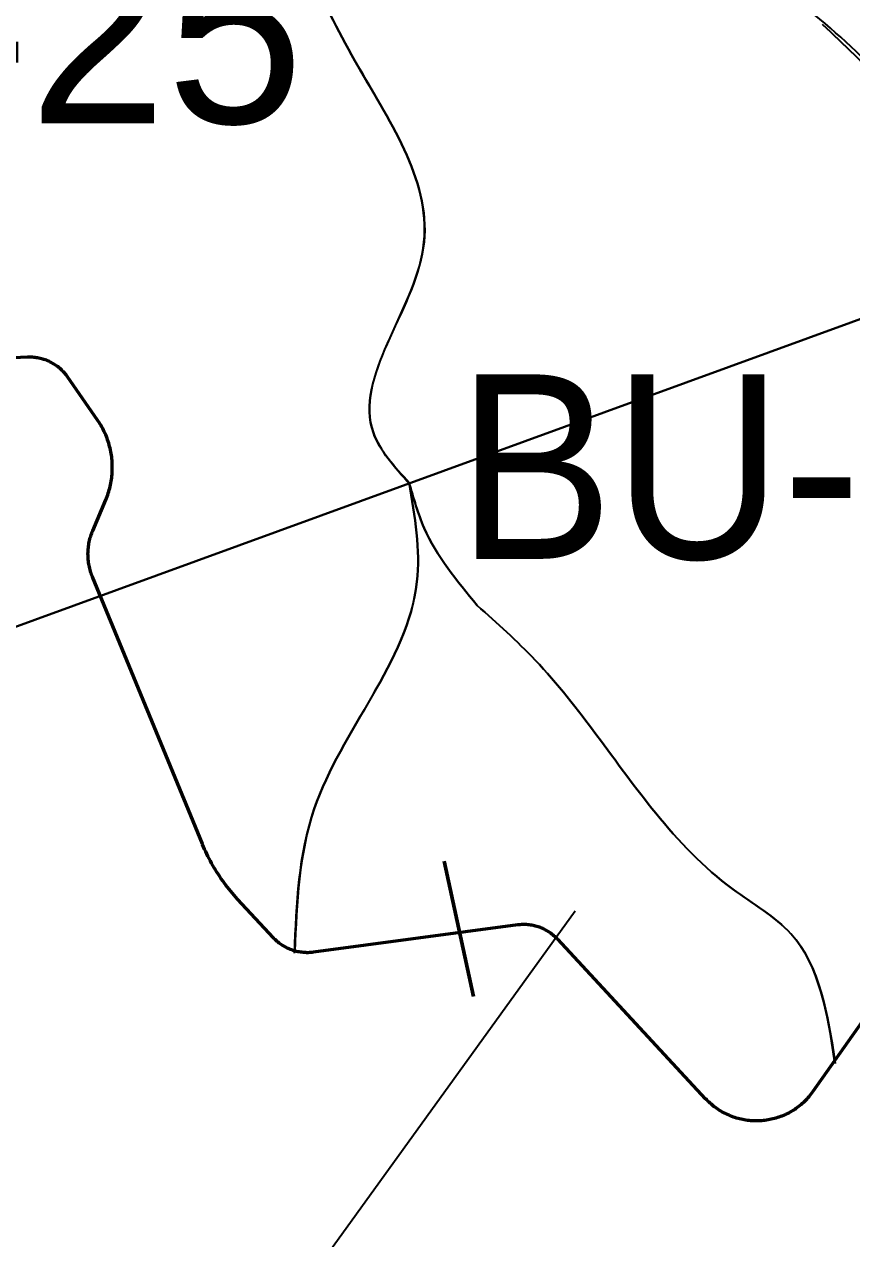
# Model space of a CAD drawing. Extents: x 553962 to 842807, y 8883888 to 9032388.
# Drawn here: x 604445 to 606239, y 8964622 to 8967254 of the extents above; entities that cross this region are included whole.
import ezdxf

# ---------------------------------------------------------------- set-up
doc = ezdxf.new("R2010")
doc.units = 0
doc.header["$LTSCALE"] = 150
for name, color, linetype, lineweight in [('12', 7, 'Continuous', 25), ('20', 7, 'Continuous', 35), ('40', 7, 'Continuous', 60), ('60', 7, 'Continuous', 53), ('9', 7, 'Continuous', 90)]:
    doc.layers.add(name, color=color, linetype=linetype, lineweight=lineweight)

msp = doc.modelspace()

# ---------------------------------------------------------------- linework, layer by layer
at = {"layer": '12', "lineweight": 40}
msp.add_lwpolyline([(593118.3, 8961975.5), (594700.8, 8962547.5), (600985.5, 8964722.4), (602091.6, 8965119.9), (602697.1, 8965318.9), (609861, 8967928.7)], dxfattribs=at)
at = {"layer": '20'}
msp.add_line((606201.9, 8965007.2), (606201.6, 8965007), dxfattribs=at)
for points in [[(604629, 8966245.2), (604630, 8966248.8), (604630.8, 8966252.5), (604631.7, 8966256.2), (604632.4, 8966259.9), (604633.1, 8966263.7), (604633.7, 8966267.4), (604634.2, 8966271.2), (604634.7, 8966275), (604635, 8966278.7), (604635.3, 8966282.5), (604635.5, 8966286.3), (604635.6, 8966290.1), (604635.6, 8966293.9), (604635.6, 8966297.7), (604635.5, 8966301.5), (604635.3, 8966305.3), (604635, 8966309.1), (604634.6, 8966312.8), (604634.2, 8966316.6), (604633.6, 8966320.4), (604633, 8966324.1), (604632.4, 8966327.8), (604631.6, 8966331.6), (604630.8, 8966335.3), (604629.8, 8966338.9), (604628.9, 8966342.6), (604627.8, 8966346.2), (604626.6, 8966349.9), (604625.4, 8966353.5), (604624.1, 8966357), (604622.8, 8966360.6), (604621.3, 8966364.1), (604619.8, 8966367.5), (604618.2, 8966371), (604616.5, 8966374.4), (604614.8, 8966377.8), (604613, 8966381.1), (604611.1, 8966384.4), (604609.2, 8966387.7), (604607.1, 8966390.9), (604605.1, 8966394.1), (604603.5, 8966396.4), (604603.5, 8966396.4), (604538.6, 8966489.8), (604536.9, 8966492.1), (604535.2, 8966494.3), (604533.5, 8966496.6), (604531.6, 8966498.7), (604529.7, 8966500.8), (604527.8, 8966502.8), (604525.8, 8966504.8), (604523.7, 8966506.8), (604521.6, 8966508.6), (604519.4, 8966510.5), (604517.2, 8966512.2), (604514.9, 8966513.9), (604512.6, 8966515.5), (604510.2, 8966517.1), (604507.8, 8966518.5), (604505.4, 8966520), (604502.9, 8966521.3), (604500.4, 8966522.6), (604497.8, 8966523.8), (604495.2, 8966524.9), (604492.6, 8966526), (604489.9, 8966527), (604487.3, 8966527.9), (604484.6, 8966528.7), (604481.8, 8966529.5), (604479.1, 8966530.2), (604476.3, 8966530.8), (604473.6, 8966531.3), (604470.8, 8966531.7), (604468, 8966532.1), (604465.1, 8966532.4), (604462.3, 8966532.6), (604459.5, 8966532.7), (604456.7, 8966532.7), (604453.8, 8966532.7), (604451.6, 8966532.6), (604451.6, 8966532.6), (604208.1, 8966520.9)], [(605032.6, 8965245.3), (605032.6, 8965245.3), (605029.8, 8965246.1), (605027.1, 8965246.9), (605024.5, 8965247.8), (605021.8, 8965248.8), (605019.2, 8965249.9), (605016.6, 8965251.1), (605014.1, 8965252.3), (605011.6, 8965253.6), (605009.1, 8965254.9), (605006.6, 8965256.4), (605004.2, 8965257.9), (605001.9, 8965259.4), (604999.6, 8965261.1), (604997.3, 8965262.8), (604995.1, 8965264.5), (604992.9, 8965266.4), (604990.8, 8965268.2), (604988.8, 8965270.2), (604986.8, 8965272.2), (604985.2, 8965273.9), (604907.2, 8965358.2), (604903.3, 8965362.3), (604899.6, 8965366.6), (604895.9, 8965370.8), (604892.3, 8965375.2), (604888.7, 8965379.6), (604885.2, 8965384), (604881.7, 8965388.5), (604878.4, 8965393), (604875, 8965397.6), (604871.8, 8965402.2), (604868.6, 8965406.9), (604865.5, 8965411.6), (604862.4, 8965416.4), (604859.4, 8965421.2), (604856.5, 8965426), (604853.7, 8965430.9), (604850.9, 8965435.8), (604848.2, 8965440.8), (604845.6, 8965445.8), (604843, 8965450.9), (604840.5, 8965455.9), (604838.1, 8965461.1), (604835.7, 8965466.2), (604833.4, 8965471.4), (604831.2, 8965476.6), (604830.8, 8965477.7), (604592.6, 8966056.5), (604592.6, 8966056.5), (604591.4, 8966059.5), (604590.3, 8966062.5), (604589.3, 8966065.6), (604588.3, 8966068.6), (604587.4, 8966071.7), (604586.6, 8966074.8), (604585.9, 8966078), (604585.2, 8966081.1), (604584.7, 8966084.3), (604584.2, 8966087.5), (604583.7, 8966090.7), (604583.4, 8966093.9), (604583.2, 8966097.1), (604583, 8966100.3), (604582.9, 8966103.6), (604582.8, 8966106.8), (604582.9, 8966110), (604583.1, 8966113.2), (604583.3, 8966116.5), (604583.6, 8966119.7), (604584, 8966122.9), (604584.4, 8966126.1), (604585, 8966129.2), (604585.6, 8966132.4), (604586.3, 8966135.6), (604587, 8966138.7), (604587.9, 8966141.8), (604588.8, 8966144.9), (604589.8, 8966148), (604590.9, 8966151), (604592.1, 8966154), (604593.1, 8966156.5), (604593.1, 8966156.5), (604621.5, 8966223.7), (604621.5, 8966223.7), (604622.9, 8966227.2), (604624.3, 8966230.8), (604625.6, 8966234.3), (604626.8, 8966237.9), (604627.9, 8966241.5), (604629, 8966245.2)], [(606201.6, 8965007), (606473.4, 8965391.8)], [(606201.6, 8965007), (606473.4, 8965391.8)], [(605060.5, 8965241.8), (605063.4, 8965241.9), (605066.2, 8965242.1), (605069, 8965242.4), (605071.8, 8965242.7), (605514.8, 8965302), (605517, 8965302.2), (605519.8, 8965302.5), (605522.6, 8965302.7), (605525.5, 8965302.8), (605528.3, 8965302.8), (605531.1, 8965302.8), (605533.9, 8965302.7), (605536.8, 8965302.5), (605539.6, 8965302.2), (605542.4, 8965301.8), (605545.2, 8965301.4), (605548, 8965300.8), (605550.7, 8965300.2), (605553.5, 8965299.6), (605556.2, 8965298.8), (605558.9, 8965298), (605561.6, 8965297.1), (605564.2, 8965296.1), (605566.8, 8965295), (605569.4, 8965293.9), (605572, 8965292.7), (605574.5, 8965291.4), (605577, 8965290), (605579.5, 8965288.6), (605581.8, 8965287.1), (605584.2, 8965285.6), (605586.5, 8965284), (605588.8, 8965282.3), (605591, 8965280.5), (605593.2, 8965278.7), (605595.3, 8965276.8), (605597.4, 8965274.9), (605599.4, 8965272.9), (605601.3, 8965270.9), (605922.2, 8964925.1), (605922.3, 8964925), (605924.7, 8964922.5), (605927.1, 8964920.1), (605929.6, 8964917.7), (605932.1, 8964915.3), (605934.8, 8964913.1), (605937.4, 8964910.8), (605940.1, 8964908.7), (605942.9, 8964906.6), (605945.7, 8964904.6), (605948.5, 8964902.6), (605951.4, 8964900.7), (605954.4, 8964898.8), (605957.4, 8964897.1), (605960.4, 8964895.4), (605963.4, 8964893.8), (605966.5, 8964892.2), (605969.7, 8964890.7), (605972.8, 8964889.3), (605976, 8964888), (605979.3, 8964886.7), (605982.5, 8964885.6), (605985.8, 8964884.5), (605989.1, 8964883.4), (605992.4, 8964882.5), (605995.8, 8964881.6), (605999.2, 8964880.8), (606002.5, 8964880.1), (606006, 8964879.4), (606009.4, 8964878.8), (606012.8, 8964878.4), (606016.2, 8964878), (606019.7, 8964877.6), (606023.1, 8964877.4), (606026.6, 8964877.2), (606030.1, 8964877.1), (606033.5, 8964877.1), (606037, 8964877.2), (606040.5, 8964877.3), (606043.9, 8964877.6), (606047.4, 8964877.9), (606050.8, 8964878.3), (606054.2, 8964878.7), (606057.7, 8964879.3), (606061.1, 8964879.9), (606064.5, 8964880.6), (606067.8, 8964881.4), (606071.2, 8964882.3), (606074.5, 8964883.2), (606077.8, 8964884.2), (606081.1, 8964885.3), (606084.4, 8964886.5), (606087.6, 8964887.7), (606090.8, 8964889), (606094, 8964890.4), (606097.1, 8964891.9), (606100.2, 8964893.4), (606103.3, 8964895), (606106.3, 8964896.7), (606109.3, 8964898.5)], [(605060.5, 8965241.8), (605057.7, 8965241.8), (605054.9, 8965241.9), (605052.1, 8965242), (605049.2, 8965242.3), (605046.4, 8965242.6), (605043.6, 8965243), (605040.8, 8965243.4), (605038.1, 8965244), (605035.8, 8965244.5)], [(606109.3, 8964898.5), (606112.3, 8964900.3), (606115.2, 8964902.2), (606118, 8964904.1), (606120.9, 8964906.1), (606123.6, 8964908.2), (606126.3, 8964910.3), (606129, 8964912.6), (606131.6, 8964914.8), (606134.2, 8964917.2), (606136.7, 8964919.5), (606139.2, 8964922), (606141.6, 8964924.5), (606143.9, 8964927), (606146.2, 8964929.6), (606148.4, 8964932.3), (606150.6, 8964935), (606152.7, 8964937.8), (606154.7, 8964940.6), (606201.4, 8965006.7), (606201.9, 8965007.2)]]:
    msp.add_lwpolyline(points, dxfattribs=at)
for points in [[(605280.4, 8966257.5), (605201.6, 8966369), (605309.8, 8966769), (605168.8, 8967162.8), (605064, 8967362.8), (604978.8, 8967611.9), (604952.6, 8967789), (604808.4, 8967877.5), (604588.9, 8968041.5), (604520.1, 8968100.5), (604474.2, 8968225.1), (604480.7, 8968382.4), (604569.2, 8968601.5), (604615.1, 8968768.7), (604533.2, 8968850.6), (604444.7, 8969037.5)], [(604614.8, 8968757), (604569.2, 8968601.5), (604480.7, 8968382.4), (604474.2, 8968225.1), (604520.1, 8968100.5), (604588.9, 8968041.5), (604808.4, 8967877.5), (604952.6, 8967789), (604978.8, 8967611.9), (605064, 8967362.8), (605168.8, 8967162.8), (605309.8, 8966769), (605201.6, 8966369), (605279.3, 8966260.9)], [(604614.8, 8968757), (604569.2, 8968601.5), (604480.7, 8968382.4), (604474.2, 8968225.1), (604520.1, 8968100.5), (604588.9, 8968041.5), (604808.4, 8967877.5), (604952.6, 8967789), (604978.8, 8967611.9), (605064, 8967362.8), (605168.8, 8967162.8), (605309.8, 8966769), (605201.6, 8966369), (605279.3, 8966260.9)], [(604614.8, 8968757), (604569.2, 8968601.5), (604480.7, 8968382.4), (604474.2, 8968225.1), (604520.1, 8968100.5), (604588.9, 8968041.5), (604808.4, 8967877.5), (604952.6, 8967789), (604978.8, 8967611.9), (605064, 8967362.8), (605168.8, 8967162.8), (605309.8, 8966769), (605201.6, 8966369), (605279.3, 8966260.9)], [(607577.4, 8965994.3), (607364.8, 8966136.7), (607106.1, 8966443.7), (606961.9, 8966499.2), (606580.2, 8966645.2), (606421.3, 8966963.4), (606099.6, 8967319.9), (605728.1, 8967545.6), (605432.4, 8967797.1), (605617.2, 8968388.9), (605136.7, 8968581.2), (604744.8, 8968647.8), (604614.8, 8968757.8)], [(607577.4, 8965994.3), (607364.8, 8966136.7), (607106.1, 8966443.7), (606961.9, 8966499.2), (606580.2, 8966645.2), (606421.3, 8966963.4), (606175.5, 8967254.3)], [(606175.5, 8967254.3), (606421.3, 8966963.4), (606580.2, 8966645.2), (606961.9, 8966499.2), (607106.1, 8966443.7), (607364.8, 8966136.7), (607577.4, 8965994.3)], [(607577.4, 8965994.3), (607364.8, 8966136.7), (607106.1, 8966443.7), (606961.9, 8966499.2), (606580.2, 8966645.2), (606421.3, 8966963.4), (606175.5, 8967254.3)], [(605030.6, 8965241), (605073.6, 8965553.9), (605296.2, 8966045.4), (605279.3, 8966260.9)], [(605279.3, 8966260.9), (605296.2, 8966045.4), (605073.6, 8965553.9), (605031.2, 8965245.1)], [(605279.3, 8966260.9), (605296.2, 8966045.4), (605073.6, 8965553.9), (605031.2, 8965245.1)], [(605426.9, 8965994.6), (605311.8, 8966162.4), (605279.3, 8966260.9)], [(605279.3, 8966260.9), (605311.8, 8966162.4), (605426.9, 8965994.6)], [(605426.9, 8965994.6), (605311.8, 8966162.4), (605279.3, 8966260.9)], [(605279.3, 8966260.9), (605311.8, 8966162.4), (605426.9, 8965994.6)], [(606201.9, 8965007.2), (606106.9, 8965282.7), (605981.1, 8965379.5), (605814.1, 8965544.2), (605552.8, 8965875.9), (605426.9, 8965994.6)], [(605426.9, 8965994.6), (605552.8, 8965875.9), (605814.1, 8965544.2), (605981.1, 8965379.5), (606106.9, 8965282.7), (606201.9, 8965007.2)], [(606203.8, 8965001.9), (606106.9, 8965282.7), (605981.1, 8965379.5), (605814.1, 8965544.2), (605552.8, 8965875.9), (605426.9, 8965994.6)], [(605426.9, 8965994.6), (605552.8, 8965875.9), (605814.1, 8965544.2), (605981.1, 8965379.5), (606106.9, 8965282.7), (606201.9, 8965007.2)]]:
    msp.add_spline(points, degree=3, dxfattribs=at)
at = {"layer": '40'}
msp.add_line((605355.5, 8965440), (605418.7, 8965146.7), dxfattribs=at)
at = {"layer": '40', "lineweight": 35}
msp.add_lwpolyline([(605639.1, 8965331.9), (604630.7, 8963934.9), (607565.3, 8963934.9)], dxfattribs=at)
at = {"layer": '60'}
for points in [[(604629, 8966245.2), (604630, 8966248.8), (604630.8, 8966252.5), (604631.7, 8966256.2), (604632.4, 8966260), (604633.1, 8966263.7), (604633.7, 8966267.4), (604634.2, 8966271.2), (604634.7, 8966275), (604635, 8966278.7), (604635.3, 8966282.5), (604635.5, 8966286.3), (604635.6, 8966290.1), (604635.6, 8966293.9), (604635.6, 8966297.7), (604635.5, 8966301.5), (604635.3, 8966305.3), (604635, 8966309.1), (604634.6, 8966312.8), (604634.2, 8966316.6), (604633.6, 8966320.4), (604633, 8966324.1), (604632.4, 8966327.8), (604631.6, 8966331.6), (604630.8, 8966335.3), (604629.8, 8966339), (604628.9, 8966342.6), (604627.8, 8966346.2), (604626.6, 8966349.9), (604625.4, 8966353.5), (604624.1, 8966357), (604622.8, 8966360.6), (604621.3, 8966364.1), (604619.8, 8966367.6), (604618.2, 8966371), (604616.5, 8966374.4), (604614.8, 8966377.8), (604613, 8966381.1), (604611.1, 8966384.4), (604609.2, 8966387.7), (604607.1, 8966390.9), (604605.1, 8966394.1), (604603.5, 8966396.4), (604603.5, 8966396.4), (604538.6, 8966489.8), (604536.9, 8966492.1), (604535.2, 8966494.3), (604533.5, 8966496.6), (604531.6, 8966498.7), (604529.7, 8966500.8), (604527.8, 8966502.8), (604525.8, 8966504.8), (604523.7, 8966506.8), (604521.6, 8966508.7), (604519.4, 8966510.5), (604517.2, 8966512.2), (604514.9, 8966513.9), (604512.6, 8966515.5), (604510.2, 8966517.1), (604507.8, 8966518.6), (604505.4, 8966520), (604502.9, 8966521.3), (604500.4, 8966522.6), (604497.8, 8966523.8), (604495.2, 8966524.9), (604492.6, 8966526), (604489.9, 8966527), (604487.3, 8966527.9), (604484.6, 8966528.7), (604481.8, 8966529.5), (604479.1, 8966530.2), (604476.3, 8966530.8), (604473.6, 8966531.3), (604470.8, 8966531.7), (604468, 8966532.1), (604465.1, 8966532.4), (604462.3, 8966532.6), (604459.5, 8966532.7), (604456.7, 8966532.8), (604453.8, 8966532.7), (604451.6, 8966532.6), (604451.6, 8966532.6), (604208.1, 8966520.9)], [(605060.5, 8965241.8), (605057.7, 8965241.8), (605054.9, 8965241.9), (605052.1, 8965242), (605049.2, 8965242.3), (605046.4, 8965242.6), (605043.6, 8965243), (605040.8, 8965243.4), (605038.1, 8965244), (605035.3, 8965244.6), (605032.6, 8965245.3), (605029.8, 8965246.1), (605027.1, 8965246.9), (605024.5, 8965247.8), (605021.8, 8965248.8), (605019.2, 8965249.9), (605016.6, 8965251.1), (605014.1, 8965252.3), (605011.6, 8965253.6), (605009.1, 8965254.9), (605006.6, 8965256.4), (605004.2, 8965257.9), (605001.9, 8965259.4), (604999.6, 8965261.1), (604997.3, 8965262.8), (604995.1, 8965264.5), (604992.9, 8965266.4), (604990.8, 8965268.2), (604988.8, 8965270.2), (604986.8, 8965272.2), (604985.2, 8965273.9), (604907.2, 8965358.2), (604903.3, 8965362.3), (604899.6, 8965366.6), (604895.9, 8965370.8), (604892.3, 8965375.2), (604888.7, 8965379.6), (604885.2, 8965384), (604881.7, 8965388.5), (604878.4, 8965393), (604875, 8965397.6), (604871.8, 8965402.2), (604868.6, 8965406.9), (604865.5, 8965411.6), (604862.4, 8965416.4), (604859.4, 8965421.2), (604856.5, 8965426), (604853.7, 8965430.9), (604850.9, 8965435.8), (604848.2, 8965440.8), (604845.6, 8965445.8), (604843, 8965450.9), (604840.5, 8965455.9), (604838.1, 8965461.1), (604835.7, 8965466.2), (604833.4, 8965471.4), (604831.2, 8965476.6), (604830.8, 8965477.7), (604592.6, 8966056.5), (604592.6, 8966056.5), (604591.4, 8966059.5), (604590.3, 8966062.5), (604589.3, 8966065.6), (604588.3, 8966068.6), (604587.4, 8966071.7), (604586.6, 8966074.8), (604585.9, 8966078), (604585.2, 8966081.1), (604584.7, 8966084.3), (604584.2, 8966087.5), (604583.7, 8966090.7), (604583.4, 8966093.9), (604583.2, 8966097.1), (604583, 8966100.3), (604582.9, 8966103.6), (604582.8, 8966106.8), (604582.9, 8966110), (604583.1, 8966113.2), (604583.3, 8966116.5), (604583.6, 8966119.7), (604584, 8966122.9), (604584.4, 8966126.1), (604585, 8966129.2), (604585.6, 8966132.4), (604586.3, 8966135.6), (604587, 8966138.7), (604587.9, 8966141.8), (604588.8, 8966144.9), (604589.8, 8966148), (604590.9, 8966151), (604592.1, 8966154), (604593.1, 8966156.5), (604593.1, 8966156.5), (604621.5, 8966223.7), (604621.5, 8966223.7), (604622.9, 8966227.2), (604624.3, 8966230.8), (604625.6, 8966234.3), (604626.8, 8966237.9), (604627.9, 8966241.5), (604629, 8966245.2)], [(606473.4, 8965391.8), (606154.7, 8964940.6), (606152.7, 8964937.8), (606150.6, 8964935), (606148.4, 8964932.3), (606146.2, 8964929.6), (606143.9, 8964927), (606141.6, 8964924.5), (606139.2, 8964922), (606136.7, 8964919.5), (606134.2, 8964917.2), (606131.6, 8964914.8), (606129, 8964912.6), (606126.3, 8964910.3), (606123.6, 8964908.2), (606120.9, 8964906.1), (606118, 8964904.1), (606115.2, 8964902.2), (606112.3, 8964900.3), (606109.3, 8964898.5)], [(606109.3, 8964898.5), (606106.3, 8964896.7), (606103.3, 8964895), (606100.2, 8964893.4), (606097.1, 8964891.9), (606094, 8964890.4), (606090.8, 8964889), (606087.6, 8964887.7), (606084.4, 8964886.5), (606081.1, 8964885.3), (606077.8, 8964884.2), (606074.5, 8964883.2), (606071.2, 8964882.3), (606067.8, 8964881.4), (606064.5, 8964880.6), (606061.1, 8964879.9), (606057.7, 8964879.3), (606054.2, 8964878.7), (606050.8, 8964878.3), (606047.4, 8964877.9), (606043.9, 8964877.6), (606040.5, 8964877.3), (606037, 8964877.2), (606033.5, 8964877.1), (606030.1, 8964877.1), (606026.6, 8964877.2), (606023.1, 8964877.4), (606019.7, 8964877.6), (606016.2, 8964878), (606012.8, 8964878.4), (606009.4, 8964878.8), (606006, 8964879.4), (606002.5, 8964880.1), (605999.2, 8964880.8), (605995.8, 8964881.6), (605992.4, 8964882.5), (605989.1, 8964883.4), (605985.8, 8964884.5), (605982.5, 8964885.6), (605979.3, 8964886.8), (605976, 8964888), (605972.8, 8964889.3), (605969.7, 8964890.8), (605966.5, 8964892.2), (605963.4, 8964893.8), (605960.4, 8964895.4), (605957.4, 8964897.1), (605954.4, 8964898.9), (605951.4, 8964900.7), (605948.5, 8964902.6), (605945.7, 8964904.6), (605942.9, 8964906.6), (605940.1, 8964908.7), (605937.4, 8964910.8), (605934.8, 8964913.1), (605932.1, 8964915.3), (605929.6, 8964917.7), (605927.1, 8964920.1), (605924.7, 8964922.5), (605922.3, 8964925), (605922.2, 8964925.1), (605601.3, 8965270.9), (605599.4, 8965272.9), (605597.4, 8965274.9), (605595.3, 8965276.8), (605593.2, 8965278.7), (605591, 8965280.5), (605588.8, 8965282.3), (605586.5, 8965284), (605584.2, 8965285.6), (605581.8, 8965287.1), (605579.5, 8965288.6), (605577, 8965290), (605574.5, 8965291.4), (605572, 8965292.7), (605569.4, 8965293.9), (605566.8, 8965295), (605564.2, 8965296.1), (605561.6, 8965297.1), (605558.9, 8965298), (605556.2, 8965298.8), (605553.5, 8965299.6), (605550.7, 8965300.2), (605548, 8965300.8), (605545.2, 8965301.4), (605542.4, 8965301.8), (605539.6, 8965302.2), (605536.8, 8965302.5), (605533.9, 8965302.7), (605531.1, 8965302.8), (605528.3, 8965302.8), (605525.5, 8965302.8), (605522.6, 8965302.7), (605519.8, 8965302.5), (605517, 8965302.2), (605514.8, 8965302), (605071.8, 8965242.7), (605069, 8965242.4), (605066.2, 8965242.1), (605063.4, 8965242), (605060.5, 8965241.8)]]:
    msp.add_lwpolyline(points, dxfattribs=at)
at = {"layer": '9'}
msp.add_spline([(592698.5, 8977198.4), (599903.5, 8973292.7), (608459.2, 8968138.2), (612674.8, 8965332.6), (616842, 8962096.4), (620005, 8958671.2), (621134, 8957974.7), (621473.4, 8956805.3), (621586.2, 8956597.5)], degree=3, dxfattribs=at)

# ---------------------------------------------------------------- texts
at = {"layer": '40'}
msp.add_text('BU-25', height=400, dxfattribs=at).set_placement((603534.4, 8967039.8))
at = {"layer": '40', "width": 0.95}
msp.add_text('BU-27', height=400, dxfattribs=at).set_placement((605383, 8966095.5))

doc.saveas('drawing.dxf')
